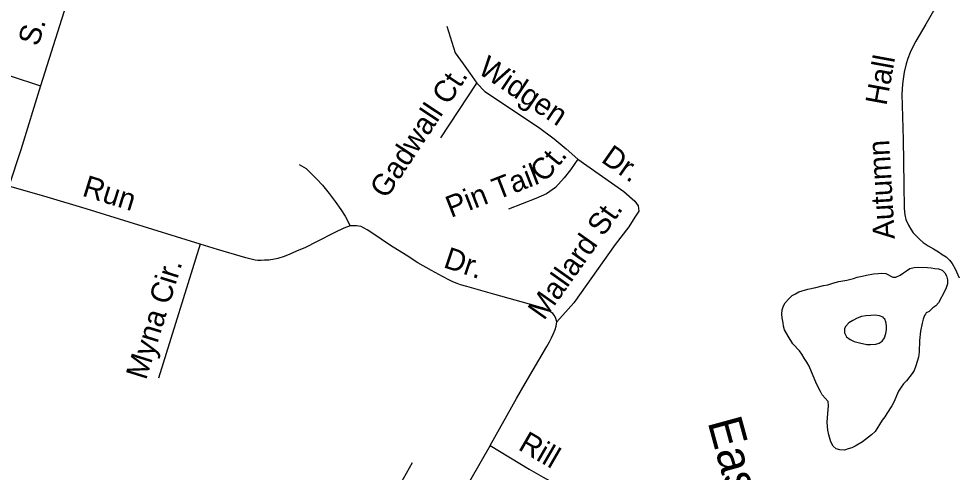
# Model space of a CAD drawing. Extents: x 2290055 to 2389491, y 66597 to 237875.
# Drawn here: x 2344693 to 2348831, y 176612 to 178607 of the extents above; entities that cross this region are included whole.
import ezdxf

# ---------------------------------------------------------------- set-up
doc = ezdxf.new("R2010")
doc.units = 0
for name, color, linetype in [('Exist Hydrographic Creek Single Shore Label', 7, 'Continuous'), ('Exist Hydrographic Pond Under 1500 Sq Ft', 7, 'Continuous'), ('Exist Road Non-System Type 51', 7, 'Continuous'), ('Exist Road Non-System Type 51 Label', 7, 'Continuous')]:
    doc.layers.add(name, color=color, linetype=linetype)

msp = doc.modelspace()

# ---------------------------------------------------------------- linework, layer by layer
at = {"layer": 'Exist Hydrographic Pond Under 1500 Sq Ft'}
for points in [[(2348126, 177405.8), (2348164.5, 177417.5), (2348200.7, 177424.1), (2348234.2, 177433.6), (2348252.7, 177436.9), (2348270.7, 177441.9), (2348285, 177447), (2348302.2, 177450.8), (2348337, 177456.5), (2348366.5, 177464.8), (2348382, 177469.6), (2348403.5, 177473.8), (2348422.7, 177479.4), (2348454, 177485.3), (2348474, 177486.8), (2348490.5, 177487.1), (2348508, 177486.3), (2348539.5, 177470.2), (2348552.5, 177469.8), (2348571, 177478.6), (2348586.5, 177488.4), (2348599.2, 177498.1), (2348614.5, 177507.8), (2348633.2, 177512.6), (2348653, 177514.5), (2348691.5, 177513.1), (2348708.5, 177511.8), (2348724, 177508.6), (2348740.5, 177506.8), (2348755.5, 177501.3), (2348768.2, 177489.5), (2348775.5, 177475.8), (2348780.2, 177458.8), (2348779.5, 177440.1), (2348774.2, 177423.8), (2348768, 177409.3), (2348740.7, 177357.5), (2348728, 177343.7), (2348715, 177335.3), (2348699.5, 177319.7), (2348686, 177313.4), (2348683, 177307.1), (2348678.2, 177301.8), (2348672, 177285.6), (2348667.5, 177267.4), (2348661.2, 177232.5), (2348656.5, 177191.5), (2348654.5, 177141), (2348652, 177118.4), (2348641, 177080.5), (2348633, 177060), (2348624, 177046.2), (2348599.2, 177013.7), (2348586.5, 177000.2), (2348575.2, 176986.1), (2348564, 176968.3), (2348543, 176920.3), (2348534, 176903.5), (2348512.5, 176869.6), (2348503.2, 176856), (2348492, 176841.6), (2348460.7, 176791.6), (2348445, 176775.9), (2348405, 176746.4), (2348373.7, 176727.2), (2348358.5, 176719.8), (2348342.5, 176714.3), (2348326, 176709.7), (2348306.5, 176710), (2348289.7, 176715), (2348276.7, 176727), (2348266, 176745.3), (2348257.2, 176777), (2348252.7, 176797.3), (2348251, 176813.6), (2348250.7, 176832.6), (2348251.5, 176851), (2348255.7, 176905.1), (2348254.5, 176922.7), (2348228.5, 176952.9), (2348220.5, 176966.6), (2348203, 177001), (2348170.7, 177078.3), (2348161.2, 177095.6), (2348149, 177113.8), (2348138.5, 177131.3), (2348128.2, 177145.6), (2348099.7, 177176.9), (2348078.5, 177210.4), (2348063, 177238.7), (2348058, 177253.8), (2348056.5, 177269.3), (2348052.2, 177290.5), (2348051.2, 177307.1), (2348052.5, 177326.1), (2348058, 177344.3), (2348065.5, 177357.7), (2348081.2, 177374.8), (2348096, 177389.3), (2348110.5, 177396.6), (2348126, 177405.8)], [(2348440.5, 177173.3), (2348463.7, 177174.9), (2348479.5, 177180.4), (2348492, 177189.2), (2348502, 177202.8), (2348509, 177222.2), (2348510.7, 177238.5), (2348511.2, 177257.6), (2348508, 177274.2), (2348503.5, 177285.7), (2348498.7, 177289.1), (2348496.2, 177294.5), (2348480.5, 177300.7), (2348461.5, 177302.2), (2348442.2, 177301.7), (2348420.2, 177299.7), (2348400.5, 177296.5), (2348382.2, 177290), (2348363.5, 177279.8), (2348345.5, 177268.5), (2348332, 177254), (2348326.5, 177244.8), (2348326.2, 177224.5), (2348335, 177208.1), (2348351, 177196.2), (2348368.7, 177186.9), (2348392, 177180.9), (2348424, 177174.4), (2348440.5, 177173.3)]]:
    msp.add_lwpolyline(points, dxfattribs=at)
at = {"layer": 'Exist Road Non-System Type 51'}
for p, q in [((2346550.1, 178083.7), (2346708.7, 178323.3)), ((2345490.3, 177615.4), (2345307.9, 177026.4))]:
    msp.add_line(p, q, dxfattribs=at)
for points in [[(2345577.2, 180817.4), (2345419.2, 180305.1), (2345259.3, 179802.5), (2345100.8, 179304.2), (2344946.3, 178813.7), (2344788, 178311.5)], [(2348767.1, 178727.1), (2348684.8, 178583.7), (2348639.6, 178508), (2348623.2, 178475.2), (2348615.6, 178458.8), (2348604.8, 178432.5), (2348597.6, 178408.2), (2348589.2, 178371.8), (2348584.1, 178341.7), (2348581.1, 178319.6), (2348578.9, 178275.6), (2348584.8, 178075.6), (2348586.8, 177877.8), (2348589, 177771.8), (2348592.1, 177743.7), (2348596.8, 177723.9), (2348607.6, 177698.4), (2348618.5, 177680.8), (2348629, 177665.1), (2348645.7, 177648), (2348658.4, 177636.4), (2348672.7, 177622.9), (2348695.3, 177607.7), (2348717.8, 177594.8), (2348740.3, 177581.6), (2348756.8, 177570.4), (2348773.3, 177558.9), (2348788, 177545.4), (2348800.4, 177530.1), (2348813.5, 177506.3), (2348831.1, 177467)], [(2343545.9, 178606.3), (2343733.7, 178511.6), (2343764.2, 178497.1), (2343786.9, 178485.8), (2343809.4, 178474.6), (2343827.5, 178465.5), (2343843.7, 178462.2), (2343863.7, 178461), (2343881.8, 178459.7), (2343931.8, 178457.5), (2344068.3, 178451), (2344226.7, 178445.2), (2344264.5, 178442.7), (2344298.7, 178442.1), (2344365, 178434.6), (2344409.3, 178424.5), (2344474, 178407.1), (2344534.7, 178391.4), (2344654.3, 178356.1), (2344788, 178311.5)], [(2346576.6, 178574.8), (2346613.5, 178457.5), (2346648.1, 178408.4), (2346677, 178368), (2346708.7, 178323.3)], [(2346708.7, 178323.3), (2346744, 178287.2), (2346979.8, 178129.9), (2347049, 178078), (2347100.9, 178034.7), (2347152.8, 177988.5)], [(2344788, 178311.5), (2344701.3, 178029.8), (2344649.6, 177869.8)], [(2347152.8, 177988.5), (2347121.1, 177942.3), (2347092.2, 177907.7), (2347054.5, 177864), (2347015.7, 177836.8), (2346968.2, 177815.4), (2346847.9, 177768.7)], [(2347152.8, 177988.5), (2347354.7, 177847.1), (2347403.7, 177803.8), (2347418.1, 177783.6), (2347421, 177760.5), (2347403.7, 177734.6), (2347377.7, 177691.3), (2347317.2, 177613.3), (2347135.5, 177356.5), (2347060.6, 177274.1)], [(2345926.1, 177966.3), (2345957, 177947.5), (2345979.8, 177926.5), (2346004.8, 177901.5), (2346029.8, 177874.3), (2346059.2, 177837.7), (2346084.5, 177802.6), (2346110.2, 177767.5), (2346129.4, 177738.4), (2346150.8, 177695.3)], [(2345490.3, 177615.4), (2345386.7, 177647), (2345178, 177712.6), (2344989.6, 177771.1), (2344817.5, 177822.3), (2344649.6, 177869.8)], [(2347060.6, 177274.1), (2347055.2, 177292.6), (2347048.9, 177302.5), (2347042.7, 177310.2), (2347032.2, 177318), (2347024.1, 177323.6), (2347013.7, 177329), (2346999.4, 177334.7), (2346985.5, 177338.1), (2346967.2, 177343.3), (2346787, 177394.2), (2346663.8, 177429.4), (2346637.3, 177436.2), (2346621.3, 177441.5), (2346603, 177449), (2346584.6, 177458.1), (2346558.1, 177473.1), (2346508.8, 177499.1), (2346449.3, 177532.8), (2346398.1, 177566.9), (2346328.5, 177610.1), (2346246.2, 177664.9), (2346225.7, 177678.2), (2346209.2, 177687.4), (2346199.1, 177692.9), (2346188.9, 177694.5), (2346179, 177696.4), (2346168.8, 177696), (2346164.9, 177695.8), (2346150.8, 177695.3), (2346123.3, 177686), (2346084, 177666.4), (2346003.6, 177625.1), (2345954.7, 177601.2), (2345915.3, 177583.9), (2345886, 177570.6), (2345860.1, 177561.7), (2345832.5, 177552.4), (2345810.7, 177547.6), (2345792.8, 177544.9), (2345774.8, 177544.2), (2345758.7, 177543.5), (2345744.9, 177543), (2345732.7, 177544.5), (2345692.3, 177555), (2345566.8, 177592.1), (2345490.3, 177615.4)], [(2346767.4, 176729.2), (2346883.2, 176935.9), (2346921.6, 177002.1), (2347016.3, 177165), (2347027.6, 177185.5), (2347036.7, 177203.9), (2347046.2, 177222.4), (2347053.4, 177240.4), (2347058.3, 177254.4), (2347060.6, 177274.1)], [(2346767.4, 176729.2), (2346552.1, 176354.4), (2346296.1, 175900.2), (2346132.5, 175587.5)], [(2346767.4, 176729.2), (2346939.5, 176626), (2347001, 176590.4), (2347062.4, 176556.7), (2347088.8, 176543.7), (2347109.2, 176534.6), (2347133.5, 176525.7), (2347170, 176515)], [(2346424.4, 176653.6), (2346278.4, 176395.7), (2346068.9, 176025.4), (2345875.6, 175701.4)]]:
    msp.add_lwpolyline(points, dxfattribs=at)

# ---------------------------------------------------------------- texts
at = {"layer": 'Exist Hydrographic Creek Single Shore Label'}
msp.add_text('East Prong Bradley Creek', height=150, rotation=285.3195, dxfattribs=at).set_placement((2347723.3, 176832.9))
at = {"layer": 'Exist Road Non-System Type 51 Label'}
for s, rotation, p in [('S.', 72.3404, (2344777.4, 178481.5)), ('Widgen', 326.289, (2346707.8, 178370.5)), ('Hall', 79.5885, (2348510.6, 178221.8)), ('Gadwall Ct.', 56.4873, (2346310.3, 177810.8)), ('Dr.', 324.9898, (2347251, 177979.8)), ('Autumn', 93.355, (2348548.2, 177639)), ('Ct.', 50.2145, (2347006.7, 177881.9)), ('Pin Tail', 21.1931, (2346594.5, 177730.4)), ('Run', 342.7487, (2344967.5, 177829.4)), ('Mallard St.', 54.7249, (2347003.9, 177276.4)), ('Dr.', 341.71, (2346557.1, 177514.6)), ('Myna Cir.', 72.7916, (2345252.7, 177014.4)), ('Rill', 329.8988, (2346885.9, 176714))]:
    msp.add_text(s, height=95, rotation=rotation, dxfattribs=at).set_placement(p)

doc.saveas('drawing.dxf')
